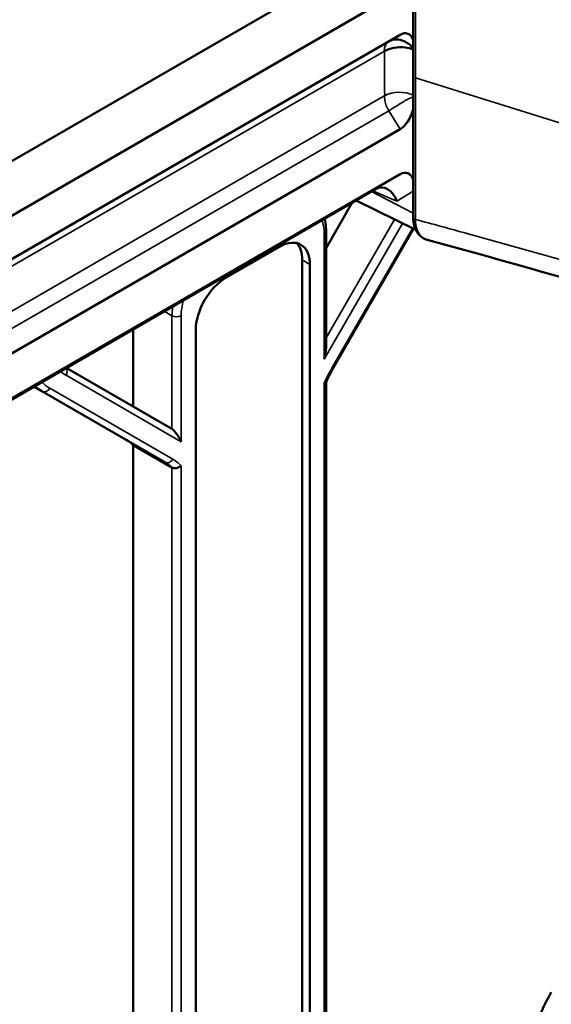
# Model space of a CAD drawing. Header units: millimetres. Extents: x 0 to 14369, y -869 to 2970.
# Tile 481 of 656: x 3654 to 3679, y 1216 to 1262. Entities that reach past the tile are written whole.
import ezdxf

# ---------------------------------------------------------------- set-up
doc = ezdxf.new("R2010")
doc.units = ezdxf.units.MM
doc.header["$LTSCALE"] = 10
doc.layers.add('Sichtbar (ISO)', color=7, linetype='Continuous', lineweight=50)
doc.layers.add('Sichtbar schmal (ISO)', color=7, linetype='Continuous', lineweight=35)

msp = doc.modelspace()

# ---------------------------------------------------------------- linework, layer by layer
at = {"layer": 'Sichtbar (ISO)'}
for p, q in [((3672.348, 1252.956), (3672.348, 1266.111)), ((3590.938, 1219.318), (3670.667, 1265.35)), ((3637.425, 1243.627), (3671.746, 1263.442)), ((3640.504, 1243.391), (3671.745, 1261.428)), ((3671.745, 1257.039), (3640.504, 1239.002)), ((3671.745, 1254.953), (3590.952, 1208.307)), ((3590.938, 1208.257), (3670.6, 1254.25)), ((3672.471, 1252.36), (3669.701, 1253.731)), ((3668.307, 1251.521), (3669.524, 1253.629)), ((3669.524, 1253.629), (3668.307, 1251.521)), ((3668.307, 1246.909), (3668.307, 1252.34)), ((3668.307, 1246.909), (3668.307, 1252.34)), ((3668.657, 1245.978), (3672.371, 1252.41)), ((3668.657, 1245.978), (3672.371, 1252.41)), ((3663.665, 1250.15), (3666.14, 1251.579)), ((3666.14, 1251.579), (3663.665, 1250.15)), ((3667.201, 1250.967), (3667.201, 1209.325)), ((3667.201, 1209.325), (3667.201, 1250.967)), ((3667.554, 1250.763), (3667.554, 1209.121)), ((3667.554, 1209.121), (3667.554, 1250.763)), ((3659.345, 1244.163), (3659.345, 1247.752)), ((3659.345, 1247.752), (3659.345, 1244.163)), ((3662.251, 1206.059), (3662.251, 1247.701)), ((3662.251, 1247.701), (3662.251, 1206.059)), ((3661.148, 1243.122), (3656.237, 1245.957)), ((3656.237, 1245.957), (3661.148, 1243.122)), ((3654.737, 1245.091), (3655.113, 1244.874)), ((3655.113, 1244.874), (3654.737, 1245.091)), ((3668.307, 1215.681), (3668.307, 1245.306)), ((3668.307, 1215.681), (3668.307, 1245.306)), ((3655.113, 1244.874), (3660.82, 1241.579)), ((3660.82, 1241.579), (3655.113, 1244.874)), ((3659.345, 1212.786), (3659.345, 1242.373)), ((3659.345, 1242.373), (3661.148, 1241.332)), ((3659.345, 1242.373), (3659.345, 1212.786)), ((3661.148, 1241.332), (3659.345, 1242.373))]:
    msp.add_line(p, q, dxfattribs=at)
for centre, major_axis, ratio, start_param, end_param in [((3671.718, 1260.258), (-0.349, -1.227), 0.502411, 2.561427, 3.619413), ((3671.718, 1258.178), (0.302, 1.2), 0.533749, 3.619413, 4.677398), ((3671.718, 1253.763), (-0.342, -1.246), 0.497489, 2.550681, 3.608059), ((3670.923, 1253.275), (-0.079, 1.054), 0.708669, 5.077946, 6.622395), ((3673.841, 1253.911), (-1, -1.732), 0.57735, 5.694444, 5.694572), ((3666.14, 1249.946), (1, 1.732), 0.57735, 5.497787, 7.068583), ((3666.14, 1249.946), (1, 1.732), 0.57735, 5.497787, 7.068583), ((3665.786, 1250.15), (1, 1.732), 0.57735, 5.497787, 6.105475), ((3665.786, 1250.15), (1, 1.732), 0.57735, 5.497787, 6.105475), ((3663.665, 1248.517), (1, 1.732), 0.57735, 0.785398, 2.356194), ((3663.665, 1248.517), (-1, -1.732), 0.57735, 3.926991, 5.497787), ((3668.007, 1246.491), (-0.193, -0.722), 0.317837, 1.485837, 2.271235), ((3668.007, 1246.491), (-0.193, -0.722), 0.317837, 1.485837, 2.271235), ((3661.36, 1242.653), (0.277, -0.48), 0.239146, 1.178097, 2.748894), ((3661.36, 1242.653), (0.277, -0.48), 0.239146, 1.178097, 2.748894), ((3656.517, 1238.29), (2.5, 4.33), 0.57735, 6.141288, 6.283185), ((3656.517, 1238.29), (2.5, 4.33), 0.57735, 6.141288, 6.283185), ((3681.265, 1215.527), (2.5, 4.33), 0.57735, 1.570796, 2.356194), ((3681.265, 1215.527), (-2.5, -4.33), 0.57735, 4.712389, 5.497787)]:
    msp.add_ellipse(centre, major_axis=major_axis, ratio=ratio, start_param=start_param, end_param=end_param, dxfattribs=at)
for points, knots in [([(3671.218, 1261.124), (3671.328, 1261.187), (3671.448, 1261.213), (3671.57, 1261.211), (3671.692, 1261.208), (3671.818, 1261.173), (3671.918, 1261.128), (3672.017, 1261.084), (3672.091, 1261.039), (3672.179, 1260.971), (3672.234, 1260.928), (3672.294, 1260.873), (3672.348, 1260.811)], [0, 0, 0, 0, 0.252799, 0.252799, 0.252799, 0.505598, 0.505598, 0.505598, 0.758397, 0.758397, 0.758397, 0.9179454, 0.9179454, 0.9179454, 0.9179454]), ([(3671.011, 1260.666), (3671.132, 1260.736), (3671.286, 1260.788), (3671.454, 1260.818), (3671.624, 1260.849), (3671.809, 1260.856), (3671.978, 1260.838), (3672.113, 1260.824), (3672.24, 1260.795), (3672.348, 1260.747)], [0, 0, 0, 0, 0.3315735, 0.3315735, 0.3315735, 0.6669542, 0.6669542, 0.6669542, 0.933421, 0.933421, 0.933421, 0.933421]), ([(3668.235, 1252.884), (3668.256, 1252.81), (3668.273, 1252.733), (3668.3, 1252.552), (3668.307, 1252.447), (3668.307, 1252.34)], [6.0033658, 6.0033658, 6.0033658, 6.0033658, 6.1261057, 6.1261057, 6.2831853, 6.2831853, 6.2831853, 6.2831853]), ([(3668.235, 1252.884), (3668.256, 1252.81), (3668.273, 1252.733), (3668.3, 1252.552), (3668.307, 1252.447), (3668.307, 1252.34)], [6.0033658, 6.0033658, 6.0033658, 6.0033658, 6.1261057, 6.1261057, 6.2831853, 6.2831853, 6.2831853, 6.2831853]), ([(3673.005, 1251.906), (3672.875, 1251.941), (3672.754, 1252.009), (3672.566, 1252.189), (3672.494, 1252.3), (3672.391, 1252.552), (3672.36, 1252.699), (3672.349, 1252.887), (3672.348, 1252.921), (3672.348, 1252.956)], [0, 0, 0, 0, 0.0584605, 0.0584605, 0.1127914, 0.1127914, 0.1693148, 0.1693148, 0.1814926, 0.1814926, 0.1814926, 0.1814926]), ([(3711.083, 1242.67), (3710.788, 1242.5), (3710.463, 1242.38), (3709.79, 1242.225), (3709.433, 1242.191), (3708.539, 1242.185), (3707.999, 1242.245), (3706.369, 1242.515), (3705.284, 1242.812), (3701.055, 1243.95), (3697.903, 1244.827), (3687.498, 1247.786), (3680.251, 1249.922), (3673.004, 1251.906)], [0, 0, 0, 0, 0.107511, 0.107511, 0.223739, 0.223739, 0.402941, 0.402941, 0.770508, 0.770508, 1.846915, 1.846915, 4.323073, 4.323073, 4.323073, 4.323073]), ([(3668.657, 1245.978), (3668.632, 1245.933), (3668.607, 1245.889), (3668.557, 1245.799), (3668.532, 1245.754), (3668.484, 1245.663), (3668.461, 1245.618), (3668.414, 1245.527), (3668.391, 1245.481), (3668.346, 1245.389), (3668.325, 1245.343), (3668.303, 1245.297)], [2.3561945, 2.3561945, 2.3561945, 2.3561945, 2.3862151, 2.3862151, 2.4162358, 2.4162358, 2.4462564, 2.4462564, 2.476277, 2.476277, 2.5062977, 2.5062977, 2.5062977, 2.5062977]), ([(3668.657, 1245.978), (3668.632, 1245.933), (3668.607, 1245.889), (3668.557, 1245.799), (3668.532, 1245.754), (3668.484, 1245.663), (3668.461, 1245.618), (3668.414, 1245.527), (3668.391, 1245.481), (3668.346, 1245.389), (3668.325, 1245.343), (3668.303, 1245.297)], [2.3561945, 2.3561945, 2.3561945, 2.3561945, 2.3862151, 2.3862151, 2.4162358, 2.4162358, 2.4462564, 2.4462564, 2.476277, 2.476277, 2.5062977, 2.5062977, 2.5062977, 2.5062977]), ([(3668.303, 1245.297), (3668.3, 1245.29), (3668.294, 1245.284), (3668.272, 1245.265), (3668.25, 1245.256), (3668.22, 1245.25), (3668.22, 1245.25), (3668.219, 1245.25)], [0.07733629, 0.07733629, 0.07733629, 0.07733629, 0.08370146, 0.08370146, 0.09660362, 0.09660362, 0.09686173, 0.09686173, 0.09686173, 0.09686173]), ([(3668.219, 1245.25), (3668.22, 1245.25), (3668.22, 1245.25), (3668.25, 1245.256), (3668.272, 1245.265), (3668.294, 1245.284), (3668.3, 1245.29), (3668.303, 1245.297)], [-0.09686173, -0.09686173, -0.09686173, -0.09686173, -0.09660362, -0.09660362, -0.08370146, -0.08370146, -0.07733629, -0.07733629, -0.07733629, -0.07733629]), ([(3661.572, 1241.412), (3661.572, 1241.412), (3661.571, 1241.411), (3661.541, 1241.383), (3661.506, 1241.359), (3661.43, 1241.323), (3661.392, 1241.31), (3661.315, 1241.297), (3661.278, 1241.296), (3661.209, 1241.305), (3661.178, 1241.315), (3661.15, 1241.331), (3661.149, 1241.331), (3661.148, 1241.332)], [-0.00025814, -0.00025814, -0.00025814, -0.00025814, 0, 0, 0.01307356, 0.01307356, 0.02520208, 0.02520208, 0.03670096, 0.03670096, 0.04788026, 0.04788026, 0.04829863, 0.04829863, 0.04829863, 0.04829863]), ([(3661.148, 1241.332), (3661.149, 1241.331), (3661.15, 1241.331), (3661.178, 1241.315), (3661.209, 1241.305), (3661.278, 1241.296), (3661.315, 1241.297), (3661.392, 1241.31), (3661.43, 1241.323), (3661.506, 1241.359), (3661.541, 1241.383), (3661.571, 1241.411), (3661.572, 1241.412), (3661.572, 1241.412)], [-0.04829863, -0.04829863, -0.04829863, -0.04829863, -0.04788026, -0.04788026, -0.03670096, -0.03670096, -0.02520208, -0.02520208, -0.01307356, -0.01307356, 0, 0, 0.00025814, 0.00025814, 0.00025814, 0.00025814])]:
    msp.add_open_spline(points, degree=3, knots=knots, dxfattribs=at)
at = {"layer": 'Sichtbar schmal (ISO)'}
for p, q in [((3672.452, 1266.01), (3672.452, 1259.432)), ((3640.196, 1242.875), (3671.011, 1260.666)), ((3672.452, 1259.432), (3700.63, 1250.599)), ((3672.452, 1259.432), (3672.452, 1252.854)), ((3671.031, 1258.598), (3640.196, 1240.796)), ((3640.129, 1239.94), (3671.218, 1257.89)), ((3671.218, 1257.89), (3671.745, 1257.039)), ((3670.608, 1254.255), (3671.745, 1254.953)), ((3671.592, 1253.704), (3670.475, 1254.178)), ((3672.348, 1254.168), (3671.592, 1253.704)), ((3670.412, 1254.142), (3672.348, 1253.136)), ((3671.479, 1252.851), (3668.307, 1247.357)), ((3668.307, 1247.357), (3671.479, 1252.851)), ((3671.855, 1252.665), (3668.219, 1246.368)), ((3668.219, 1246.368), (3671.855, 1252.665)), ((3668.61, 1246.005), (3672.322, 1252.435)), ((3672.322, 1252.435), (3668.61, 1246.005)), ((3668.219, 1252.217), (3668.219, 1246.368)), ((3668.219, 1246.368), (3668.219, 1252.217)), ((3667.201, 1250.967), (3667.554, 1250.763)), ((3667.554, 1250.763), (3667.201, 1250.967)), ((3660.79, 1248.586), (3661.148, 1248.38)), ((3661.148, 1248.38), (3660.79, 1248.586)), ((3661.148, 1248.38), (3661.148, 1243.122)), ((3661.148, 1243.122), (3661.148, 1248.38)), ((3661.572, 1242.53), (3661.572, 1248.38)), ((3661.572, 1248.38), (3661.572, 1242.53)), ((3668.61, 1246.005), (3668.657, 1245.978)), ((3668.657, 1245.978), (3668.61, 1246.005)), ((3661.572, 1242.53), (3656.235, 1245.612)), ((3656.235, 1245.612), (3661.572, 1242.53)), ((3668.219, 1245.25), (3668.219, 1215.502)), ((3668.219, 1215.502), (3668.219, 1245.25)), ((3655.475, 1245.012), (3661.182, 1241.717)), ((3661.182, 1241.717), (3655.475, 1245.012)), ((3661.572, 1211.664), (3661.572, 1241.412)), ((3661.572, 1241.412), (3661.572, 1211.664)), ((3661.148, 1241.332), (3661.148, 1211.745)), ((3661.148, 1211.745), (3661.148, 1241.332))]:
    msp.add_line(p, q, dxfattribs=at)
for centre, major_axis, ratio, start_param, end_param in [((3671.718, 1260.258), (-0.5, 0.866), 0.57735, 0, 0.785398), ((3671.719, 1258.178), (1, 0), 0.577348, 0.890301, 2.328387), ((3666.664, 1251.319), (1.1, 1.905), 0.57735, 5.497787, 5.873097), ((3666.664, 1251.319), (-1.1, -1.905), 0.57735, 2.356194, 2.731504), ((3672.548, 1252.956), (-0.2, 0), 0.57735, 0, 1.073385), ((3668.007, 1252.34), (0.3, 0), 0.57735, 5.497787, 6.283185), ((3668.007, 1252.34), (0.3, 0), 0.57735, 5.497787, 6.283185), ((3662.916, 1249.4), (-1.25, -2.165), 0.57735, 5.293802, 5.497787), ((3662.916, 1249.4), (1.25, 2.165), 0.57735, 2.15221, 2.356194), ((3663.128, 1249.278), (-1.1, -1.905), 0.57735, 5.122478, 5.497787), ((3663.128, 1249.278), (1.1, 1.905), 0.57735, 1.980885, 2.356194), ((3661.36, 1248.502), (0.3, 0), 0.57735, 3.926991, 5.497787), ((3661.36, 1248.502), (-0.3, 0), 0.57735, 0.785398, 2.356194), ((3656.023, 1245.734), (0.15, 0.26), 0.816497, 4.712389, 6.007244), ((3656.023, 1245.734), (0.15, 0.26), 0.816497, 4.712389, 6.007244), ((3671.26, 1244.475), (2.65, 4.59), 0.57735, 1.570796, 1.731806), ((3671.26, 1244.475), (-2.65, -4.59), 0.57735, 4.712389, 4.873399), ((3658.885, 1250.202), (-2.65, -4.59), 0.57735, 6.176015, 6.283185), ((3658.885, 1250.202), (-2.65, -4.59), 0.57735, 6.176015, 6.283185), ((3657.613, 1249.205), (-2.5, -4.33), 0.57735, 6.142282, 6.283185), ((3657.613, 1249.205), (-2.5, -4.33), 0.57735, 6.142282, 6.283185), ((3657.825, 1249.082), (-2.35, -4.07), 0.57735, 6.110775, 6.283185), ((3657.825, 1249.082), (-2.35, -4.07), 0.57735, 6.110775, 6.283185), ((3655.263, 1245.134), (-0.15, -0.26), 0.816497, 0, 1.570796), ((3655.263, 1245.134), (-0.15, -0.26), 0.816497, 0, 1.570796), ((3660.97, 1241.839), (-0.15, -0.26), 0.816497, 0, 1.570796), ((3660.97, 1241.839), (-0.15, -0.26), 0.816497, 0, 1.570796), ((3658.32, 1237.249), (2.5, 4.33), 0.57735, 6.141288, 6.283185), ((3658.32, 1237.249), (2.5, 4.33), 0.57735, 6.141288, 6.283185), ((3658.532, 1237.127), (2.65, 4.59), 0.57735, 6.122176, 6.283185), ((3658.532, 1237.127), (2.65, 4.59), 0.57735, 6.122176, 6.283185)]:
    msp.add_ellipse(centre, major_axis=major_axis, ratio=ratio, start_param=start_param, end_param=end_param, dxfattribs=at)
for points, knots in [([(3674.59, 1268.224), (3675.274, 1267.984), (3675.95, 1267.747), (3676.642, 1267.506), (3677.334, 1267.265), (3678.043, 1267.019), (3678.694, 1266.794), (3679.344, 1266.57), (3679.935, 1266.367), (3680.556, 1266.154), (3681.177, 1265.941), (3681.827, 1265.719), (3682.419, 1265.517), (3683.012, 1265.315), (3683.546, 1265.133), (3684.109, 1264.943), (3684.672, 1264.752), (3685.262, 1264.551), (3685.799, 1264.37), (3686.337, 1264.188), (3686.821, 1264.024), (3687.331, 1263.851), (3687.841, 1263.679), (3688.376, 1263.498), (3688.863, 1263.333), (3689.35, 1263.168), (3689.789, 1263.02), (3690.25, 1262.864), (3690.711, 1262.708), (3691.195, 1262.544), (3691.637, 1262.393), (3692.079, 1262.243), (3692.479, 1262.107), (3692.899, 1261.965), (3693.318, 1261.822), (3693.758, 1261.672), (3694.16, 1261.534), (3694.563, 1261.396), (3694.929, 1261.271), (3695.313, 1261.14), (3695.696, 1261.008), (3696.096, 1260.87), (3696.465, 1260.743), (3696.834, 1260.616), (3697.17, 1260.5), (3697.522, 1260.378), (3697.874, 1260.256), (3698.241, 1260.129), (3698.579, 1260.011), (3698.917, 1259.894), (3699.227, 1259.786), (3699.55, 1259.673), (3699.874, 1259.56), (3700.211, 1259.442), (3700.521, 1259.333), (3700.831, 1259.224), (3701.113, 1259.125), (3701.409, 1259.02), (3701.705, 1258.916), (3702.014, 1258.807), (3702.297, 1258.707), (3702.579, 1258.607), (3702.834, 1258.516), (3703.101, 1258.421), (3703.369, 1258.325), (3703.65, 1258.225), (3703.906, 1258.134), (3704.163, 1258.042), (3704.394, 1257.96), (3704.639, 1257.872), (3704.729, 1257.839), (3704.821, 1257.806), (3704.913, 1257.773), (3705.071, 1257.716), (3705.228, 1257.659), (3705.374, 1257.606), (3705.606, 1257.522), (3705.809, 1257.446), (3706.032, 1257.361), (3706.255, 1257.276), (3706.498, 1257.18), (3706.702, 1257.097), (3706.906, 1257.014), (3707.071, 1256.944), (3707.253, 1256.865), (3707.434, 1256.786), (3707.632, 1256.696), (3707.816, 1256.608), (3707.999, 1256.521), (3708.169, 1256.436), (3708.35, 1256.34), (3708.531, 1256.244), (3708.723, 1256.137), (3708.9, 1256.031), (3709.077, 1255.925), (3709.238, 1255.822), (3709.42, 1255.695), (3709.601, 1255.569), (3709.803, 1255.417), (3709.964, 1255.284), (3710.126, 1255.151), (3710.249, 1255.04), (3710.387, 1254.899), (3710.526, 1254.759), (3710.678, 1254.588), (3710.822, 1254.412), (3710.965, 1254.235), (3711.099, 1254.053), (3711.212, 1253.88), (3711.224, 1253.862), (3711.236, 1253.844), (3711.247, 1253.826), (3711.345, 1253.673), (3711.431, 1253.525), (3711.527, 1253.336), (3711.635, 1253.125), (3711.751, 1252.864), (3711.839, 1252.644), (3711.927, 1252.424), (3711.991, 1252.245), (3712.056, 1252.04), (3712.122, 1251.835), (3712.188, 1251.606), (3712.239, 1251.406), (3712.29, 1251.207), (3712.329, 1251.037), (3712.374, 1250.817), (3712.403, 1250.673), (3712.434, 1250.507), (3712.462, 1250.341), (3712.477, 1250.254), (3712.491, 1250.166), (3712.504, 1250.081), (3712.541, 1249.836), (3712.57, 1249.615), (3712.596, 1249.369), (3712.622, 1249.122), (3712.645, 1248.85), (3712.661, 1248.584), (3712.676, 1248.317), (3712.684, 1248.056), (3712.685, 1247.801)], [0, 0, 0, 0, 0.022727, 0.022727, 0.022727, 0.045455, 0.045455, 0.045455, 0.068182, 0.068182, 0.068182, 0.090909, 0.090909, 0.090909, 0.113636, 0.113636, 0.113636, 0.136364, 0.136364, 0.136364, 0.159091, 0.159091, 0.159091, 0.181818, 0.181818, 0.181818, 0.204545, 0.204545, 0.204545, 0.227273, 0.227273, 0.227273, 0.25, 0.25, 0.25, 0.272727, 0.272727, 0.272727, 0.295455, 0.295455, 0.295455, 0.318182, 0.318182, 0.318182, 0.340909, 0.340909, 0.340909, 0.363636, 0.363636, 0.363636, 0.386364, 0.386364, 0.386364, 0.409091, 0.409091, 0.409091, 0.431818, 0.431818, 0.431818, 0.454545, 0.454545, 0.454545, 0.477273, 0.477273, 0.477273, 0.5, 0.5, 0.5, 0.522727, 0.522727, 0.522727, 0.531094, 0.531094, 0.531094, 0.545455, 0.545455, 0.545455, 0.568182, 0.568182, 0.568182, 0.590909, 0.590909, 0.590909, 0.613636, 0.613636, 0.613636, 0.636364, 0.636364, 0.636364, 0.659091, 0.659091, 0.659091, 0.681818, 0.681818, 0.681818, 0.704545, 0.704545, 0.704545, 0.727273, 0.727273, 0.727273, 0.75, 0.75, 0.75, 0.772727, 0.772727, 0.772727, 0.795455, 0.795455, 0.795455, 0.797853, 0.797853, 0.797853, 0.818182, 0.818182, 0.818182, 0.840909, 0.840909, 0.840909, 0.863636, 0.863636, 0.863636, 0.886364, 0.886364, 0.886364, 0.909091, 0.909091, 0.909091, 0.923965, 0.923965, 0.923965, 0.931818, 0.931818, 0.931818, 0.954545, 0.954545, 0.954545, 0.977273, 0.977273, 0.977273, 1, 1, 1, 1]), ([(3700.642, 1256.321), (3700.028, 1256.538), (3697.64, 1257.375), (3691.704, 1259.42), (3684.608, 1261.801), (3678.4, 1263.926), (3674.94, 1265.131), (3673.253, 1265.727), (3672.452, 1266.01)], [0.3290623, 0.3290623, 0.3290623, 0.3290623, 0.3729734, 0.4996063, 0.7528721, 0.879505, 0.9428215, 1, 1, 1, 1]), ([(3671.011, 1260.666), (3671.015, 1260.437), (3671.017, 1260.207), (3671.018, 1259.977), (3671.018, 1259.746), (3671.016, 1259.514), (3671.018, 1259.283), (3671.019, 1259.053), (3671.024, 1258.825), (3671.031, 1258.598)], [0, 0, 0, 0, 0.3333333, 0.3333333, 0.3333333, 0.6666667, 0.6666667, 0.6666667, 0.9999999, 0.9999999, 0.9999999, 0.9999999]), ([(3671.031, 1258.598), (3671.022, 1258.526), (3671.022, 1258.449), (3671.034, 1258.371), (3671.046, 1258.294), (3671.071, 1258.214), (3671.102, 1258.133), (3671.133, 1258.052), (3671.172, 1257.97), (3671.218, 1257.89)], [0.0000005, 0.0000005, 0.0000005, 0.0000005, 0.3333333, 0.3333333, 0.3333333, 0.6666667, 0.6666667, 0.6666667, 1, 1, 1, 1]), ([(3671.218, 1257.89), (3671.337, 1257.966), (3671.624, 1258.14), (3672.023, 1258.409), (3672.264, 1258.507), (3672.348, 1258.546)], [0, 0, 0, 0, 0.3333333, 0.6666667, 0.9151543, 0.9151543, 0.9151543, 0.9151543]), ([(3672.452, 1252.854), (3672.453, 1252.745), (3672.463, 1252.644), (3672.482, 1252.55), (3672.499, 1252.466), (3672.523, 1252.387), (3672.554, 1252.317), (3672.558, 1252.308), (3672.562, 1252.3), (3672.566, 1252.291), (3672.602, 1252.215), (3672.647, 1252.148), (3672.7, 1252.092), (3672.726, 1252.063), (3672.754, 1252.038), (3672.784, 1252.015), (3672.811, 1251.994), (3672.839, 1251.976), (3672.868, 1251.96), (3672.872, 1251.958), (3672.875, 1251.956), (3672.878, 1251.955), (3672.911, 1251.938), (3672.945, 1251.924), (3672.981, 1251.913), (3672.989, 1251.91), (3672.996, 1251.908), (3673.004, 1251.906)], [0, 0, 0, 0, 0.125, 0.125, 0.125, 0.2360741, 0.2360741, 0.2360741, 0.25, 0.25, 0.25, 0.375, 0.375, 0.375, 0.4375, 0.4375, 0.4375, 0.4937531, 0.4937531, 0.4937531, 0.5, 0.5, 0.5, 0.5625, 0.5625, 0.5625, 0.5753799, 0.5753799, 0.5753799, 0.5753799]), ([(3672.452, 1252.854), (3673.252, 1252.635), (3674.937, 1252.174), (3678.395, 1251.21), (3684.6, 1249.444), (3691.692, 1247.378), (3697.83, 1245.644), (3700.421, 1244.929), (3701.241, 1244.705)], [0, 0, 0, 0, 0.05714, 0.120459, 0.2470971, 0.5003733, 0.6270113, 0.6856137, 0.6856137, 0.6856137, 0.6856137])]:
    msp.add_open_spline(points, degree=3, knots=knots, dxfattribs=at)
msp.add_open_spline([(3670.599, 1254.25), (3670.6, 1254.25), (3670.6, 1254.25), (3670.601, 1254.25)], degree=3, dxfattribs=at)

doc.saveas('drawing.dxf')
